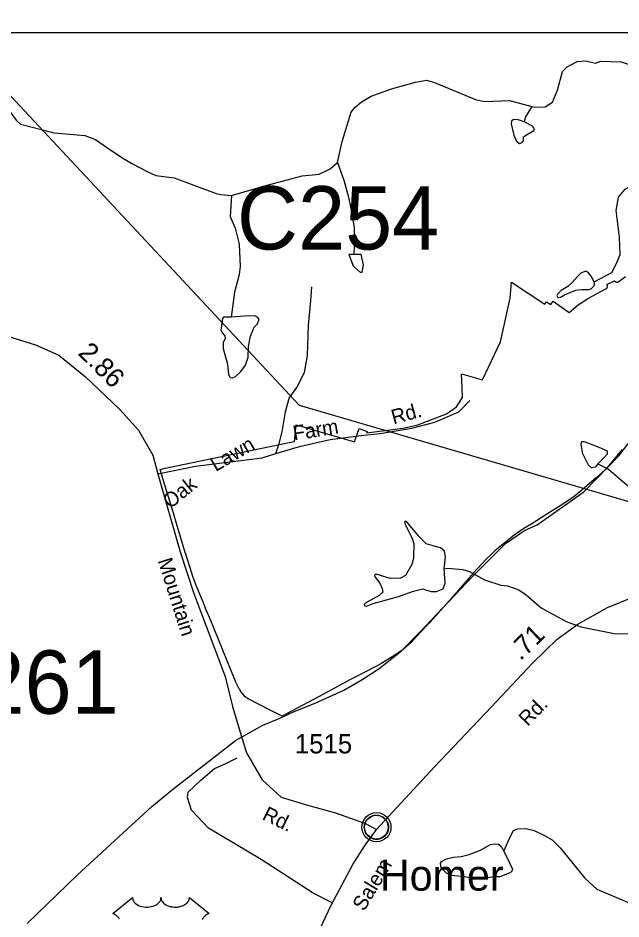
# Model space of a CAD drawing. Extents: x 2056842 to 2160602, y 826753 to 1016856.
# Drawn here: x 2124742 to 2128651, y 939557 to 945391 of the extents above; entities that cross this region are included whole.
import ezdxf

# ---------------------------------------------------------------- set-up
doc = ezdxf.new("R2010")
doc.units = 0
for name, color, linetype in [('Exist Boundary Political City Limit New', 7, 'Continuous'), ('Exist Civil Demographics Community CELL', 7, 'Continuous'), ('Exist Civil Demographics Community Label', 7, 'Continuous'), ('Exist Hydrographic Creek Single Shore', 7, 'Continuous'), ('Exist Hydrographic Misc Water Feature', 7, 'Continuous'), ('Exist Hydrographic Pond Under 1500 Sq Ft', 7, 'Continuous'), ('Exist Railroad Mainline', 7, 'Continuous'), ('Exist Road Non-System Type 51', 7, 'Continuous'), ('Exist Road Non-System Type 51 Label', 7, 'Continuous'), ('Exist Road Primary US Shield CELL', 7, 'Continuous'), ('Exist Road Secondary Mileage Hundredths English Label', 7, 'Continuous'), ('Exist Road Secondary Structure Culvert Number Label', 7, 'Continuous'), ('Exist Road Secondary Type 51 Attributed', 7, 'Continuous'), ('Exist Road Secondary Type 51 Label', 7, 'Continuous'), ('Exist Road Secondary Type 51 Number Label', 7, 'Continuous'), ('Exist Utilities Electrical Transmission Line', 7, 'Continuous'), ('Map Preparation Boundary City Limit Buffer Line', 7, 'Continuous'), ('Map Preparation Inset Cut Line', 7, 'Continuous')]:
    doc.layers.add(name, color=color, linetype=linetype)

msp = doc.modelspace()

# ---------------------------------------------------------------- linework, layer by layer
at = {"layer": 'Exist Boundary Political City Limit New'}
for points in [[(2125717, 942290.2), (2125704.5, 942331.9), (2125673.2, 942436), (2125665.8, 942460.6), (2125663.5, 942467.9), (2125696.5, 942474.8), (2126499.2, 942641.4), (2126535.2, 942648.9), (2126545.5, 942757.1), (2126922.8, 942646.9), (2126924.5, 942651.8), (2126953, 942731.9), (2127004.8, 942713.5), (2127001.5, 942704.1), (2127238.5, 942734.1), (2127332.8, 942756.5), (2127520.5, 942827.6), (2127585, 942872.2), (2127623, 942932.9), (2127622, 942995.5), (2127617.5, 943086.2), (2127753.5, 943048.5), (2127870.2, 943294.9), (2127932.8, 943575.9), (2127940, 943679.8), (2128157.8, 943536.8), (2128168.8, 943553.6), (2128195.5, 943536.1), (2128211.5, 943558.2), (2128314.5, 943483.6), (2128373.8, 943533.9), (2128439.5, 943575.6), (2128553, 943637), (2128555.8, 943639), (2128558.2, 943641.4), (2128560.2, 943644.3), (2128561.8, 943647.5), (2128562.5, 943650.9), (2128563, 943654.3), (2128562.5, 943657.8), (2128561.8, 943661.2), (2128560.2, 943664.3), (2128559.8, 943665.1), (2128609.2, 943689.9), (2128610.8, 943687.8), (2128613.2, 943685.3), (2128616, 943683.3), (2128619.2, 943681.9), (2128622.5, 943680.9), (2128626, 943680.6), (2128629.5, 943680.9), (2128633, 943681.9), (2128636, 943683.3), (2128637, 943683.9), (2128680.8, 943717.4)], [(2125648.1, 942438.3), (2125892.7, 942489.8), (2126324.7, 942542.8), (2126414.2, 942570)], [(2128657.8, 942597.4), (2128632.5, 942565.9), (2128588, 942510.4), (2128549.5, 942466.6), (2128489.2, 942412.7), (2128447.2, 942376.4), (2128396.8, 942332.7), (2128383.5, 942322.2), (2128347.2, 942293.4), (2128267.5, 942238.6), (2128186.2, 942187.7), (2128133.2, 942154.5), (2128072.8, 942116.2), (2128020.2, 942084.3), (2127977.2, 942055.3), (2127960.2, 942044), (2127920.8, 942012.4), (2127878, 941978.2), (2127834.2, 941941.8), (2127813, 941921.6), (2127776, 941886.9), (2127722, 941828.7), (2127690.2, 941793.3), (2127683.2, 941785.4), (2127665.5, 941765.9), (2127610.5, 941700.9), (2127554.2, 941635.6), (2127412.8, 941478.1), (2127401, 941465.5), (2127350, 941411.8), (2127291.8, 941349.5), (2127239.8, 941302.4), (2127178.5, 941261.4), (2127101, 941212.8), (2127070, 941196.1), (2126910.5, 941114), (2126888.5, 941102.6), (2126725.8, 941015.3), (2126483, 940884.9), (2126464, 940874.6), (2126453.8, 940869.1), (2126376.8, 940908.5), (2126234, 940981.4), (2126214.8, 940995.8), (2126187, 941029.5), (2126178, 941043.9), (2126176.5, 941047.2), (2126154.8, 941090), (2125984.8, 941503.5), (2125960.5, 941563.1), (2125943.8, 941603.6), (2125925, 941649.6), (2125899.5, 941711.6), (2125877.8, 941768.6), (2125855.8, 941836.6), (2125831.2, 941912.2), (2125826.2, 941929.7), (2125774, 942103.2), (2125749.5, 942184.2), (2125717, 942290.2)]]:
    msp.add_lwpolyline(points, dxfattribs=at)
at = {"layer": 'Exist Civil Demographics Community CELL'}
msp.add_lwpolyline([(2126987.9, 940163.3), (2126988.9, 940168.9), (2126990.7, 940175.5), (2126993.6, 940182.7), (2126996.5, 940188.4), (2126999.9, 940194.1), (2127003.6, 940199.3), (2127007.6, 940203.6), (2127012.2, 940208.2), (2127017.7, 940212.8), (2127023.2, 940216.5), (2127028, 940219.4), (2127033.1, 940221.8), (2127038.5, 940224.1), (2127044.2, 940225.9), (2127048.5, 940227.1), (2127053.4, 940227.8), (2127057.5, 940228.5), (2127063.9, 940228.8), (2127068.3, 940228.7), (2127073.9, 940228.4), (2127078.9, 940227.7), (2127083.8, 940226.7), (2127088.8, 940225.3), (2127093.9, 940223.4), (2127100.6, 940220.4), (2127106.8, 940217), (2127111.9, 940213.4), (2127117.1, 940209.4), (2127120.4, 940206.3), (2127124.5, 940201.9), (2127128.4, 940197.2), (2127131.4, 940192.6), (2127134.6, 940187.6), (2127137, 940182.4), (2127139.1, 940177.4), (2127140.6, 940172.4), (2127141.9, 940167.8), (2127143, 940161.7), (2127143.6, 940157), (2127143.9, 940151), (2127143.7, 940145.3), (2127143.1, 940139.6), (2127142.2, 940134.1), (2127140.6, 940127.9), (2127138.7, 940122.1), (2127136.4, 940117), (2127133.2, 940111), (2127129.9, 940105.7), (2127126.5, 940101), (2127122.3, 940096.3), (2127117, 940091.3), (2127112, 940087.2), (2127107, 940083.7), (2127102.6, 940081.2), (2127095.8, 940078), (2127088.7, 940075.3), (2127082.7, 940073.8), (2127076.1, 940072.5), (2127071.7, 940072.1), (2127067.2, 940071.8), (2127061.6, 940071.8), (2127057.3, 940072.2), (2127051.7, 940072.9), (2127045.8, 940074.2), (2127041.2, 940075.5), (2127036, 940077.4), (2127031.4, 940079.4), (2127027.5, 940081.7), (2127020.7, 940085.7), (2127015.1, 940090), (2127010.2, 940094.5), (2127005.7, 940099.3), (2127002.6, 940103.3), (2126999.6, 940107.5), (2126995.5, 940114.6), (2126993.8, 940118.1), (2126992.1, 940122.1), (2126989.5, 940130.3), (2126987.9, 940137.4), (2126987.3, 940142.5), (2126986.9, 940148.9), (2126986.9, 940153.6), (2126987.4, 940160)], close=True, dxfattribs=at)
for centre, radius in [((2127065.5, 940150.9), 94.3), ((2127065.3, 940151.2), 76.7)]:
    msp.add_circle(centre, radius, dxfattribs=at)
at = {"layer": 'Exist Hydrographic Creek Single Shore'}
for points in [[(2128072.4, 944816.8), (2128092.2, 944812.9), (2128159.1, 944815), (2128205.9, 944845.4), (2128240.1, 944924), (2128270.5, 945043.5), (2128300.9, 945075.2), (2128365.5, 945109.4), (2128423.8, 945114.4), (2128484.6, 945098), (2128520, 945110.6), (2128651.7, 945106.8), (2128745.1, 945077.8), (2128825.2, 945089.1), (2129076.5, 945201.1), (2129160.4, 945223.5), (2129264.3, 945220), (2129348.4, 945226.3), (2129404.6, 945210.5)], [(2124169, 945013.3), (2124213.3, 945024.7), (2124277.9, 945027.2), (2124331.1, 945019.6), (2124402.1, 944976.8), (2124498.3, 944911.2), (2124526.6, 944885.3), (2124654.5, 944833.9), (2124731, 944728.3), (2124759.3, 944704.4), (2124975.7, 944647.4), (2125176, 944629.7), (2125245.6, 944603.1), (2125315.3, 944554.9), (2125421.7, 944484), (2125485, 944446), (2125578.7, 944397.8), (2125634.7, 944370.2), (2125754.6, 944354.8), (2126027.2, 944254), (2126056.3, 944247.5), (2126127, 944242.4)], [(2126812.9, 944455.9), (2126843.7, 944591.5), (2126902.5, 944781.7), (2126924.7, 944811.8), (2126968.4, 944848), (2127032.1, 944884.3), (2127162.1, 944932.8), (2127319.5, 944975.9), (2127390.4, 944987.3), (2127441.1, 944973.4), (2127708.2, 944863.2), (2127766.4, 944849.4), (2127928, 944856.2), (2128016.4, 944832.5), (2128072.4, 944816.8)], [(2126127, 944242.4), (2126357.6, 944307.6), (2126584.3, 944369.7), (2126694.5, 944379.8), (2126766, 944414), (2126812.9, 944455.9)]]:
    msp.add_lwpolyline(points, dxfattribs=at)
at = {"layer": 'Exist Hydrographic Misc Water Feature'}
for points in [[(2128072.4, 944816.8), (2128032.6, 944750.7), (2128022.8, 944719.1)], [(2128022.8, 944719.1), (2127984, 944731.4), (2127953.6, 944732.6), (2127941, 944722.5), (2127938.4, 944706), (2127956.2, 944631.2), (2127973.9, 944593.2), (2127992.9, 944578), (2128006.8, 944581.8), (2128019.5, 944595.8), (2128019.5, 944621.1), (2128037.2, 944635), (2128086.6, 944661.7), (2128090.4, 944673.1), (2128077.8, 944689.5), (2128022.8, 944719.1)], [(2128477.6, 943682.1), (2128590.3, 943742.9), (2128622, 943800.2), (2128644.8, 943858.5), (2128641, 943971.3), (2128619.4, 944143.4), (2128634.8, 944231.3), (2128678.7, 944283.5), (2129071.6, 944495.2), (2129111.6, 944507.4), (2129159.5, 944507.6), (2129211.6, 944493.8)], [(2126812.9, 944455.9), (2126854.7, 944341.8), (2126883.8, 944230.3), (2126899, 944156.8), (2126920.6, 944035.1), (2126920.4, 943911.9), (2126918.5, 943859.9)], [(2126127, 944242.4), (2126117.1, 944105.6), (2126148.8, 944029.5), (2126176.6, 943925.6), (2126183, 943782.7), (2126175.4, 943730.7), (2126145.9, 943614.5), (2126124.6, 943454.5)], [(2128477.6, 943682.1), (2128456.4, 943718.5), (2128440.5, 943740.7), (2128426.6, 943749.5), (2128415.8, 943748.9), (2128390.5, 943737.5), (2128372.8, 943720.4), (2128332.3, 943675.4), (2128305, 943653.2), (2128263.2, 943626), (2128239.2, 943601.9), (2128235.4, 943593.7), (2128238.5, 943584.8), (2128245.5, 943581.6), (2128257.5, 943582.3), (2128284.1, 943598.7), (2128357, 943629.2), (2128396.8, 943633), (2128445, 943633), (2128460.2, 943639.3), (2128477.9, 943660.2), (2128479.8, 943674.8), (2128477.6, 943682.1)], [(2126124.6, 943454.5), (2126075.2, 943452.9), (2126067.6, 943445.3), (2126061.2, 943395.9), (2126056.2, 943369.3), (2126067.6, 943349), (2126082.8, 943332.6), (2126084, 943314.8), (2126072.6, 943286.9), (2126072.6, 943250.2), (2126099.2, 943150.1), (2126105.6, 943081.6), (2126118.2, 943062.6), (2126132.2, 943060.1), (2126151.2, 943070.2), (2126186.6, 943101.9), (2126215.8, 943142.5), (2126233.5, 943194.4), (2126237.3, 943264.1), (2126248.7, 943330), (2126272.7, 943388.3), (2126294.3, 943411.1), (2126305.7, 943440.3), (2126294.3, 943454.2), (2126276.5, 943463.1), (2126209.4, 943459.3), (2126124.6, 943454.5)], [(2128500.3, 942502.9), (2128483.9, 942482.2), (2128459.9, 942478.4), (2128439.6, 942496.2), (2128402.9, 942568.4), (2128392.7, 942629.2), (2128396.5, 942648.2), (2128410.5, 942648.2), (2128440.9, 942638.1), (2128508, 942612.8), (2128561.2, 942587.4), (2128561.2, 942567.1), (2128540.9, 942545.6), (2128500.3, 942502.9)], [(2128500.3, 942502.9), (2128568.6, 942469.3), (2128721.1, 942339.9), (2128997.8, 942143.2), (2129012.1, 942123.2), (2129012.1, 942103.2), (2128992.4, 942067.2), (2128898.5, 941980.8), (2128844.8, 941904.5), (2128811.4, 941826.4), (2128805.6, 941772.3), (2128807.9, 941724.5), (2128830, 941664.5), (2128856.1, 941632.6), (2128914.3, 941584.8)], [(2127503.5, 941824.2), (2127513.8, 941900.6), (2127506.2, 941937.3), (2127480.9, 941960.1), (2127449.2, 941967.7), (2127388.4, 941985.5), (2127340.3, 942034.9), (2127260.5, 942131.2), (2127249.1, 942131.2), (2127247.8, 942127.4), (2127254.2, 942107.1), (2127295.9, 942027.3), (2127307.3, 941988), (2127306.1, 941890.4), (2127295.9, 941852.4), (2127254.2, 941781.5), (2127222.5, 941763.7), (2127154.1, 941761.2), (2127062.9, 941789.1), (2127054, 941781.5), (2127056.6, 941770), (2127088.2, 941730.8), (2127102.2, 941696.5), (2127106, 941672.5), (2127083.2, 941650.9), (2126997.1, 941602.8), (2126985.7, 941592.6), (2126990.7, 941583.8), (2127000.9, 941582.5), (2127045.2, 941599), (2127090.8, 941612.9), (2127208.6, 941644.6), (2127306.1, 941680.1), (2127365.6, 941694), (2127384.6, 941688.9), (2127420.1, 941677.5), (2127454.3, 941677.5), (2127498.6, 941695.3), (2127511.3, 941730.8), (2127507.5, 941792.9), (2127503.5, 941824.2)], [(2127503.5, 941824.2), (2127527.3, 941828.7), (2127625.5, 941819.2), (2127669.6, 941807.4), (2127765.8, 941753.8), (2127871.8, 941718.3), (2127915.9, 941714.5), (2127988.1, 941688.9), (2128036.1, 941655), (2128132.6, 941571.5), (2128294.8, 941482.2), (2128391, 941448.6), (2128607.1, 941405.5), (2128699.2, 941402), (2128765, 941426.2), (2128802.7, 941448.4), (2128872.7, 941550.7), (2128914.3, 941584.8)], [(2127891.2, 939995.9), (2127934.8, 940092.8), (2127954.9, 940128.8), (2127982.9, 940140.9), (2128034.8, 940143.2), (2128086.9, 940129.5), (2128150.9, 940099.7), (2128205, 940070), (2128257.3, 940018.2), (2128416, 939820.9), (2128494.3, 939749.3), (2128702.9, 939662.1)], [(2127891.2, 939995.9), (2127927.9, 939919.9), (2127946.9, 939879.3), (2127940.6, 939862.8), (2127925.4, 939852.7), (2127865.9, 939829.9), (2127829.1, 939828.6), (2127745.6, 939817.2), (2127707.6, 939817.2), (2127624, 939832.4), (2127548, 939838.8), (2127520.1, 939852.7), (2127484.7, 939888.2), (2127480.9, 939917.3), (2127487.2, 939928.7), (2127518.9, 939946.5), (2127564.4, 939956.6), (2127615.1, 939960.4), (2127667, 939973.1), (2127739.2, 940002.2), (2127803.8, 940039), (2127835.5, 940044.1), (2127855.7, 940041.5), (2127873.5, 940025.1), (2127891.2, 939995.9)]]:
    msp.add_lwpolyline(points, dxfattribs=at)
at = {"layer": 'Exist Hydrographic Pond Under 1500 Sq Ft'}
for points in [[(2126918.5, 943859.7), (2126886.6, 943859.7), (2126914.9, 943785.7), (2126923, 943777.6)], [(2126980.7, 943792.2), (2126966.4, 943860.1), (2126918.5, 943859.7)], [(2126923, 943777.6), (2126961, 943744), (2126973.1, 943744.1), (2126980.7, 943792.2)]]:
    msp.add_lwpolyline(points, dxfattribs=at)
at = {"layer": 'Exist Railroad Mainline'}
msp.add_lwpolyline([(2124802, 939527.7), (2125126.7, 939841), (2125610.6, 940285.2), (2125744.1, 940395.6), (2126152.7, 940711.3), (2126330.2, 940812.2), (2126436.1, 940854.6), (2126531.8, 940901.1), (2126667.5, 940953.6), (2126855.1, 941038.4), (2126976.8, 941109), (2127082.5, 941179.4), (2127228.1, 941294), (2127345.5, 941412.6), (2127685.8, 941771.9), (2127901, 941988.9), (2128024.5, 942071.5), (2128106.3, 942109.8), (2128409.3, 942323.2), (2128638.2, 942558), (2128707.9, 942648.4)], dxfattribs=at)
at = {"layer": 'Exist Road Non-System Type 51'}
for points in [[(2126414.2, 942570), (2126435.8, 942636.4), (2126455, 942711.6), (2126475.8, 942839.6), (2126499.7, 942928.3), (2126549.3, 942997.1), (2126598.9, 943094.7), (2126619.7, 943205.2), (2126626, 943399.7), (2126640.4, 943559.7), (2126646.8, 943649.3)], [(2126414.2, 942570), (2126566, 942616.4), (2126765.9, 942661.2), (2126965.8, 942688.4), (2127090.5, 942701.2), (2127294.5, 942734.5), (2127443.2, 942774.6), (2127599.9, 942840.2), (2127671.7, 942913.2)], [(2126779.5, 939660.7), (2126656.4, 939723.2), (2126318.8, 939942.5), (2125977.6, 940143.7), (2125867.2, 940261.4), (2125840.3, 940342.3), (2125845.6, 940378.2), (2125928.2, 940455.5), (2126016.2, 940531), (2126089.9, 940563.3), (2126163.5, 940601.1)]]:
    msp.add_lwpolyline(points, dxfattribs=at)
at = {"layer": 'Exist Road Primary US Shield CELL'}
msp.add_lwpolyline([(2125400.6, 939555.9), (2125395.1, 939563.7), (2125389.5, 939570.1), (2125383.8, 939575.8), (2125378.3, 939580.1), (2125373.1, 939583.8), (2125366.6, 939587.8), (2125360.3, 939590.9), (2125356.3, 939592.5), (2125484.9, 939694.9), (2125485.2, 939689.6), (2125486.5, 939683.3), (2125487.5, 939680), (2125490.5, 939673.8), (2125495.3, 939666.4), (2125502.1, 939659.2), (2125509.8, 939652.9), (2125515, 939649.5), (2125523.7, 939644.8), (2125533.7, 939640.6), (2125544.8, 939637.5), (2125556.1, 939635.2), (2125568.5, 939633.8), (2125580.7, 939633.6), (2125593.9, 939634.6), (2125608.5, 939637.4), (2125615.3, 939639.1), (2125622.8, 939641.7), (2125629.8, 939644.6), (2125637.4, 939648.7), (2125643.6, 939652.7), (2125648.4, 939656.1), (2125655.2, 939662.7), (2125660.7, 939669.4), (2125663, 939673.2), (2125664.9, 939676.9), (2125667.6, 939684.6), (2125668.4, 939688.1), (2125668.9, 939695.2), (2125669.4, 939689.2), (2125670, 939685.5), (2125671, 939681.8), (2125672.5, 939678), (2125675.2, 939672.5), (2125678.3, 939667.9), (2125684, 939661.2), (2125687.6, 939657.8), (2125690.8, 939655.2), (2125699.6, 939649.2), (2125709.8, 939644), (2125714.8, 939641.8), (2125720, 939640), (2125726.5, 939638), (2125733.2, 939636.4), (2125739.9, 939635.3), (2125746.8, 939634.3), (2125753.8, 939633.7), (2125759.4, 939633.6), (2125766.4, 939633.7), (2125772.9, 939634), (2125779.5, 939634.8), (2125786.8, 939636), (2125792.6, 939637.3), (2125800.4, 939639.4), (2125807.4, 939641.9), (2125813.5, 939644.5), (2125821.5, 939648.7), (2125828, 939652.7), (2125832.7, 939656.5), (2125838.3, 939661.7), (2125843.6, 939667.9), (2125846.7, 939672.3), (2125848.9, 939677), (2125851, 939681.8), (2125852.2, 939687), (2125852.8, 939691.5), (2125852.9, 939695.3), (2125981.5, 939592.9), (2125978.5, 939591.7), (2125971.5, 939588.3), (2125966, 939585), (2125957.1, 939578.8), (2125953.3, 939575.4), (2125949.5, 939571.8), (2125946.1, 939568), (2125943, 939564.4), (2125939.3, 939559.3), (2125935.9, 939554.1)], dxfattribs=at)
at = {"layer": 'Exist Road Secondary Type 51 Attributed'}
for points in [[(2123876.7, 945430.3), (2123843.1, 945249.5), (2123833.6, 945064.9), (2123843.2, 944701.7), (2123840, 944320.1), (2123859.2, 944005.9), (2123884.8, 943919.5), (2123937.6, 943825), (2124110.3, 943663.4), (2124388.1, 943419.4), (2124512.9, 943379.4), (2124855.1, 943273.8), (2125007.7, 943207.4), (2125178.8, 943068.2), (2125399.5, 942856.9), (2125524.2, 942720.9), (2125616.4, 942560.2), (2125648.1, 942438.3), (2125794, 941934.1), (2125882, 941663.7), (2126084.3, 941127), (2126133.1, 940932.6), (2126189.1, 940744.4)], [(2127065, 940136.3), (2127172, 940250.9), (2127442, 940541.2), (2127809.3, 940927.9), (2128077.6, 941213.7), (2128237.5, 941368.9), (2128371.4, 941466), (2128563.3, 941573.3), (2128723.2, 941638.9), (2128936.3, 941729.4), (2129268.6, 941822.8), (2129494.2, 941894.4), (2129634.8, 941959.8), (2129741.5, 942016.8), (2129939.2, 942144.2), (2130053.2, 942237.6)], [(2126189.1, 940744.4), (2126222.7, 940631.7), (2126324.9, 940456.6), (2126448, 940344.6), (2126612.7, 940295), (2126799.8, 940243.8), (2126994.6, 940174.7), (2127065, 940136.3)], [(2126267.7, 938614.1), (2126355.6, 938782.7), (2126470.8, 939026.9), (2126684.8, 939462.7), (2126771.2, 939645.2), (2126912.9, 939908.8), (2126988, 940028.8), (2127065, 940136.3)]]:
    msp.add_lwpolyline(points, dxfattribs=at)
at = {"layer": 'Exist Utilities Electrical Transmission Line'}
msp.add_lwpolyline([(2122276, 946949.5), (2122886.5, 946820.2), (2126565.1, 942882.9), (2129476.4, 942033.8), (2131240.3, 941525.7), (2133419, 940877.4), (2135627.4, 940227), (2139139.4, 939224.6), (2144400.3, 937782.2)], dxfattribs=at)
at = {"layer": 'Map Preparation Boundary City Limit Buffer Line'}
for points in [[(2125717, 942290.2), (2125704.5, 942331.9), (2125673.2, 942436), (2125665.8, 942460.6), (2125663.5, 942467.9), (2125696.5, 942474.8), (2126499.2, 942641.4), (2126535.2, 942648.9), (2126545.5, 942757.1), (2126922.8, 942646.9), (2126924.5, 942651.8), (2126953, 942731.9), (2127004.8, 942713.5), (2127001.5, 942704.1), (2127238.5, 942734.1), (2127332.8, 942756.5), (2127520.5, 942827.6), (2127585, 942872.2), (2127623, 942932.9), (2127622, 942995.5), (2127617.5, 943086.2), (2127753.5, 943048.5), (2127870.2, 943294.9), (2127932.8, 943575.9), (2127940, 943679.8), (2128157.8, 943536.8), (2128168.8, 943553.6), (2128195.5, 943536.1), (2128211.5, 943558.2), (2128314.5, 943483.6), (2128373.8, 943533.9), (2128439.5, 943575.6), (2128553, 943637), (2128555.8, 943639), (2128558.2, 943641.4), (2128560.2, 943644.3), (2128561.8, 943647.5), (2128562.5, 943650.9), (2128563, 943654.3), (2128562.5, 943657.8), (2128561.8, 943661.2), (2128560.2, 943664.3), (2128559.8, 943665.1), (2128609.2, 943689.9), (2128610.8, 943687.8), (2128613.2, 943685.3), (2128616, 943683.3), (2128619.2, 943681.9), (2128622.5, 943680.9), (2128626, 943680.6), (2128629.5, 943680.9), (2128633, 943681.9), (2128636, 943683.3), (2128637, 943683.9), (2128680.8, 943717.4)], [(2128657.8, 942597.4), (2128632.5, 942565.9), (2128588, 942510.4), (2128549.5, 942466.6), (2128489.2, 942412.7), (2128447.2, 942376.4), (2128396.8, 942332.7), (2128383.5, 942322.2), (2128347.2, 942293.4), (2128267.5, 942238.6), (2128186.2, 942187.7), (2128133.2, 942154.5), (2128072.8, 942116.2), (2128020.2, 942084.3), (2127977.2, 942055.3), (2127960.2, 942044), (2127920.8, 942012.4), (2127878, 941978.2), (2127834.2, 941941.8), (2127813, 941921.6), (2127776, 941886.9), (2127722, 941828.7), (2127690.2, 941793.3), (2127683.2, 941785.4), (2127665.5, 941765.9), (2127610.5, 941700.9), (2127554.2, 941635.6), (2127412.8, 941478.1), (2127401, 941465.5), (2127350, 941411.8), (2127291.8, 941349.5), (2127239.8, 941302.4), (2127178.5, 941261.4), (2127101, 941212.8), (2127070, 941196.1), (2126910.5, 941114), (2126888.5, 941102.6), (2126725.8, 941015.3), (2126483, 940884.9), (2126464, 940874.6), (2126453.8, 940869.1), (2126376.8, 940908.5), (2126234, 940981.4), (2126214.8, 940995.8), (2126187, 941029.5), (2126178, 941043.9), (2126176.5, 941047.2), (2126154.8, 941090), (2125984.8, 941503.5), (2125960.5, 941563.1), (2125943.8, 941603.6), (2125925, 941649.6), (2125899.5, 941711.6), (2125877.8, 941768.6), (2125855.8, 941836.6), (2125831.2, 941912.2), (2125826.2, 941929.7), (2125774, 942103.2), (2125749.5, 942184.2), (2125717, 942290.2)]]:
    msp.add_lwpolyline(points, dxfattribs=at)
at = {"layer": 'Map Preparation Inset Cut Line'}
msp.add_lwpolyline([(2109703.5, 945295.9), (2139407.7, 945295.9), (2139407.7, 921167.4), (2109703.5, 921167.4), (2109703.5, 945295.9)], dxfattribs=at)

# ---------------------------------------------------------------- texts
at = {"layer": 'Exist Civil Demographics Community Label'}
msp.add_text('Homer', height=200, dxfattribs=at).set_placement((2127087.6, 939739.9))
at = {"layer": 'Exist Road Non-System Type 51 Label'}
for s, rotation, p in [('Rd.', 15.35095, (2127176.3, 942758.3)), ('Farm', 9.13457, (2126531.9, 942654.7)), ('Lawn', 30.42231, (2126023.9, 942450.2)), ('Oak', 38.95314, (2125729, 942209))]:
    msp.add_text(s, height=95, rotation=rotation, dxfattribs=at).set_placement(p)
at = {"layer": 'Exist Road Secondary Mileage Hundredths English Label'}
for s, rotation, p in [('2.86', 315.06417, (2125126.2, 943215.7)), ('.71', 44.14736, (2127999.5, 941225))]:
    msp.add_text(s, height=125, rotation=rotation, dxfattribs=at).set_placement(p)
at = {"layer": 'Exist Road Secondary Structure Culvert Number Label'}
for s, p in [('C254', (2126161.5, 943891.7)), ('C261', (2124083.8, 940885.8))]:
    msp.add_text(s, height=410.1, dxfattribs=at).set_placement(p)
at = {"layer": 'Exist Road Secondary Type 51 Label'}
for s, rotation, p in [('Mountain', 287.62483, (2125647.2, 941878)), ('Rd.', 45.31517, (2128044.6, 940800)), ('Rd.', 333.90901, (2126319.1, 940204.4)), ('Salem', 59.14461, (2126985.4, 939601.6))]:
    msp.add_text(s, height=95, rotation=rotation, dxfattribs=at).set_placement(p)
at = {"layer": 'Exist Road Secondary Type 51 Number Label'}
msp.add_text('1515', height=125, dxfattribs=at).set_placement((2126536.6, 940628.7))

doc.saveas('drawing.dxf')
